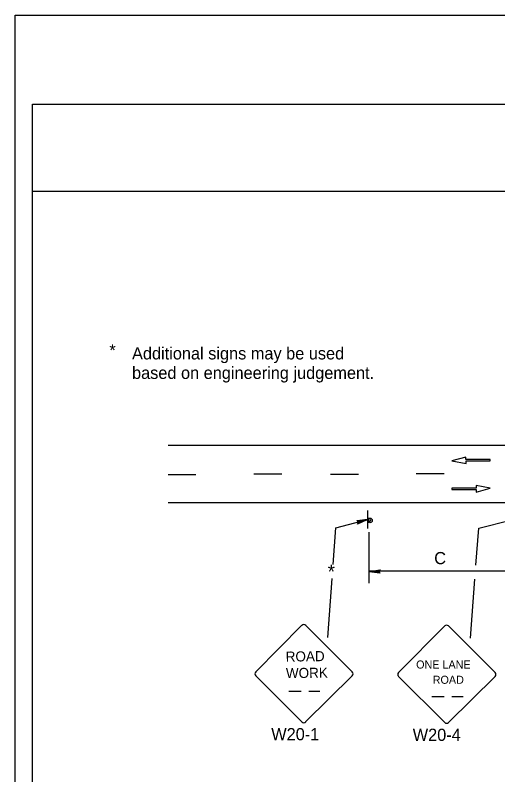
# Model space of a CAD drawing. Extents: x -14145 to -13521, y 30244 to 30661.
# Drawn here: x -13824.17 to -13815.86, y 30356.22 to 30369.31 of the extents above; entities that cross this region are included whole.
import ezdxf

# ---------------------------------------------------------------- set-up
doc = ezdxf.new("R2010")
doc.units = 0
for name, color, linetype in [('1', 7, 'Continuous'), ('10', 7, 'Continuous'), ('2', 7, 'Continuous'), ('61', 7, 'Continuous')]:
    doc.layers.add(name, color=color, linetype=linetype)

msp = doc.modelspace()

# ---------------------------------------------------------------- linework, layer by layer
at = {"layer": '1'}
for p, q in [((-13821.541, 30361.9), (-13795.261, 30361.9)), ((-13816.412, 30361.698), (-13816.653, 30361.632)), ((-13816.412, 30361.653), (-13816.412, 30361.698)), ((-13815.995, 30361.653), (-13816.412, 30361.653)), ((-13815.995, 30361.631), (-13815.995, 30361.653)), ((-13816.653, 30361.632), (-13816.409, 30361.585)), ((-13816.409, 30361.585), (-13816.409, 30361.631)), ((-13816.409, 30361.631), (-13815.995, 30361.631)), ((-13821.061, 30361.39), (-13821.541, 30361.39)), ((-13819.585, 30361.402), (-13820.065, 30361.402)), ((-13818.265, 30361.396), (-13818.745, 30361.396)), ((-13816.789, 30361.408), (-13817.269, 30361.408)), ((-13816.239, 30361.162), (-13816.653, 30361.162)), ((-13816.653, 30361.162), (-13816.653, 30361.14)), ((-13816.653, 30361.14), (-13816.237, 30361.14)), ((-13815.995, 30361.161), (-13816.239, 30361.207)), ((-13816.239, 30361.207), (-13816.239, 30361.162)), ((-13816.237, 30361.095), (-13815.995, 30361.161)), ((-13816.237, 30361.14), (-13816.237, 30361.095)), ((-13821.541, 30360.916), (-13795.261, 30360.916)), ((-13818.107, 30360.777), (-13818.107, 30360.465)), ((-13818.653, 30360.481), (-13818.107, 30360.621)), ((-13816.193, 30360.47), (-13815.647, 30360.61)), ((-13818.7, 30359.847), (-13818.653, 30360.481)), ((-13816.24, 30359.836), (-13816.193, 30360.47)), ((-13818.077, 30359.528), (-13818.077, 30360.402)), ((-13815.611, 30359.732), (-13818.077, 30359.732)), ((-13818.792, 30358.59), (-13818.717, 30359.605)), ((-13816.332, 30358.579), (-13816.257, 30359.594)), ((-13819.239, 30358.8), (-13820.033, 30357.997)), ((-13818.369, 30357.997), (-13819.173, 30358.8)), ((-13816.779, 30358.789), (-13817.573, 30357.986)), ((-13815.909, 30357.986), (-13816.713, 30358.789)), ((-13820.033, 30357.931), (-13819.239, 30357.136)), ((-13819.173, 30357.136), (-13818.369, 30357.931)), ((-13817.573, 30357.92), (-13816.779, 30357.125)), ((-13816.713, 30357.125), (-13815.909, 30357.92)), ((-13819.462, 30357.664), (-13819.251, 30357.664)), ((-13819.119, 30357.664), (-13818.926, 30357.664)), ((-13816.998, 30357.573), (-13816.787, 30357.573)), ((-13816.655, 30357.573), (-13816.461, 30357.573))]:
    msp.add_line(p, q, dxfattribs=at)
for points in [[(-13818.287, 30360.597), (-13818.275, 30360.585), (-13818.107, 30360.621), (-13818.287, 30360.597), (-13818.293, 30360.603), (-13818.107, 30360.621), (-13818.269, 30360.567), (-13818.275, 30360.555), (-13818.107, 30360.621), (-13818.281, 30360.543), (-13818.275, 30360.555)], [(-13817.897, 30359.702), (-13817.903, 30359.714), (-13818.077, 30359.726), (-13817.897, 30359.702), (-13817.891, 30359.696), (-13818.077, 30359.726), (-13817.903, 30359.732), (-13817.897, 30359.744), (-13818.077, 30359.726), (-13817.891, 30359.756), (-13817.897, 30359.744)]]:
    msp.add_lwpolyline(points, dxfattribs=at)
msp.add_circle((-13818.067, 30360.605), 0.0408, dxfattribs=at)
for centre, radius, start, end in [((-13818.072, 30360.612), 0.0214, 189.521, 184.2501), ((-13819.205, 30358.766), 0.0465, 45, 135), ((-13816.745, 30358.756), 0.0465, 45, 135), ((-13820, 30357.964), 0.0465, 135, 225), ((-13818.402, 30357.963), 0.0465, 315, 45), ((-13817.54, 30357.954), 0.0465, 135, 225), ((-13815.942, 30357.953), 0.0465, 315, 45), ((-13819.205, 30357.168), 0.0465, 225, 315), ((-13816.745, 30357.158), 0.0465, 225, 315)]:
    msp.add_arc(centre, radius, start, end, dxfattribs=at)
at = {"layer": '10'}
for p, q in [((-13823.874, 30367.777), (-13792.422, 30367.777)), ((-13823.874, 30345.207), (-13823.874, 30367.777)), ((-13823.874, 30366.277), (-13792.422, 30366.277))]:
    msp.add_line(p, q, dxfattribs=at)
at = {"layer": '61'}
msp.add_lwpolyline([(-13824.174, 30369.307), (-13791.174, 30369.307), (-13791.174, 30343.807), (-13824.174, 30343.807)], close=True, dxfattribs=at)

# ---------------------------------------------------------------- texts
at = {"layer": '1'}
for s, height, rotation, p in [('ROAD', 0.1735, 0.7566, (-13819.515, 30358.174)), ('WORK', 0.1733, 0.7588, (-13819.511, 30357.889))]:
    msp.add_text(s, height=height, rotation=rotation, dxfattribs=at).set_placement(p)
for s, height, p in [('ONE LANE', 0.1386, (-13817.27, 30358.055)), ('ROAD', 0.1389, (-13816.985, 30357.792))]:
    msp.add_text(s, height=height, dxfattribs=at).set_placement(p)
at = {"layer": '2'}
for s, height, p in [('*', 0.21, (-13822.552, 30363.431)), ('Additional signs may be used', 0.21, (-13822.162, 30363.378)), ('based on engineering judgement.', 0.21, (-13822.162, 30363.043)), ('C', 0.21, (-13816.959, 30359.852)), ('*', 0.24, (-13818.793, 30359.605)), ('W20-1', 0.21, (-13819.765, 30356.82)), ('W20-4', 0.21, (-13817.329, 30356.809))]:
    msp.add_text(s, height=height, dxfattribs=at).set_placement(p)

doc.saveas('drawing.dxf')
